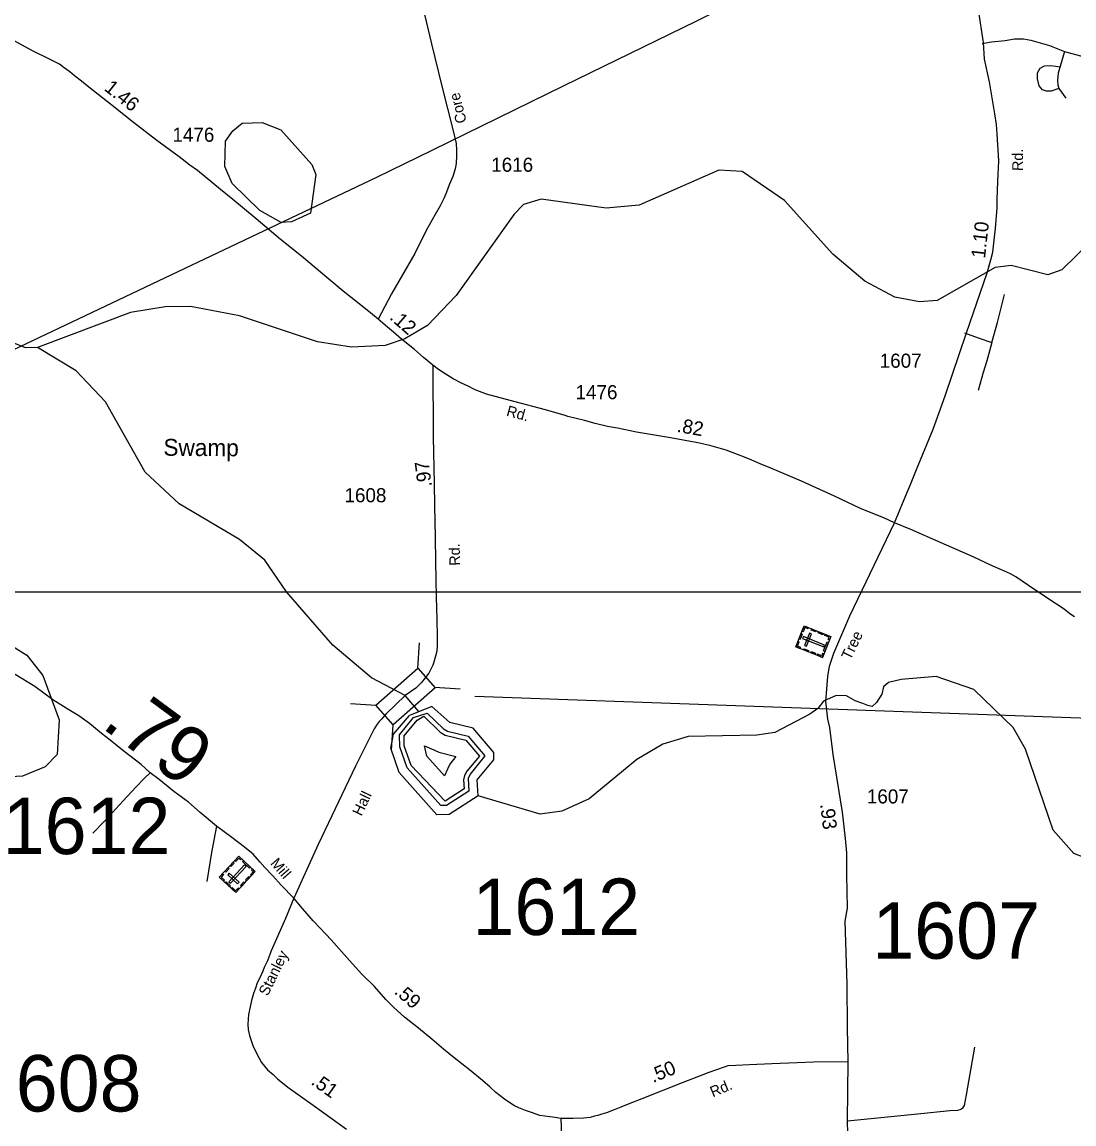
# Model space of a CAD drawing. Extents: x 2093524 to 2270757, y 289120 to 570408.
# Drawn here: x 2129291 to 2138622, y 529637 to 539409 of the extents above; entities that cross this region are included whole.
import ezdxf

# ---------------------------------------------------------------- set-up
doc = ezdxf.new("R2010")
doc.units = 0
for name, color, linetype in [('Exist Cultural Cemetery CELL', 7, 'Continuous'), ('Exist Hydrographic Buffer Line', 7, 'Continuous'), ('Exist Hydrographic Creek Single Shore', 7, 'Continuous'), ('Exist Hydrographic Creek Single Shore Label', 7, 'Continuous'), ('Exist Hydrographic Lake Shore', 7, 'Continuous'), ('Exist Hydrographic Pond Under 1500 Sq Ft', 7, 'Continuous'), ('Exist Road Non-System Type 51', 7, 'Continuous'), ('Exist Road Secondary Mileage Hundredths English Label', 7, 'Continuous'), ('Exist Road Secondary Structure Standard Bridge CELL', 7, 'Continuous'), ('Exist Road Secondary Structure Standard Bridge Number Label', 7, 'Continuous'), ('Exist Road Secondary Type 20 Attributed', 7, 'Continuous'), ('Exist Road Secondary Type 41 Attributed', 7, 'Continuous'), ('Exist Road Secondary Type 51 Attributed', 7, 'Continuous'), ('Exist Road Secondary Type 51 Label', 7, 'Continuous'), ('Exist Road Secondary Type 51 Number Label', 7, 'Continuous'), ('Exist Utilities Electrical Transmission Line', 7, 'Continuous'), ('Map Preparation Inset Cut Line', 7, 'Continuous')]:
    doc.layers.add(name, color=color, linetype=linetype)

msp = doc.modelspace()

# ---------------------------------------------------------------- linework, layer by layer
at = {"layer": 'Exist Cultural Cemetery CELL'}
for points in [[(2136154.2, 533868.3), (2136227.5, 534053.3), (2136464.3, 533959.6), (2136391, 533774.5)], [(2136267.9, 534037.4), (2136263.7, 534026.9), (2136233.8, 534038.7), (2136218.8, 534001), (2136208.5, 534005.1), (2136227.6, 534053.4)], [(2136331.6, 533999.9), (2136291.4, 534015.9), (2136295.5, 534026.5), (2136335.8, 534010.5)], [(2136181.5, 533937.1), (2136200.6, 533985.3), (2136211.2, 533981.1), (2136192.1, 533932.9)], [(2136221.6, 533958.8), (2136214.7, 533941.5), (2136403.3, 533866.8), (2136410.1, 533884.1)], [(2136232.5, 533881.1), (2136249.9, 533874.3), (2136293.3, 533983.7), (2136275.9, 533990.6)], [(2136392.9, 533975.6), (2136352.6, 533991.6), (2136356.8, 534002.1), (2136397.1, 533986.2)], [(2136452.1, 533928.8), (2136441.4, 533933), (2136449.5, 533953.4), (2136411.9, 533968.3), (2136416, 533978.7), (2136464.3, 533959.6)], [(2136194.5, 533852.3), (2136198.7, 533862.9), (2136168.7, 533874.7), (2136183.7, 533912.4), (2136173.3, 533916.5), (2136154.2, 533868.3)], [(2136263.4, 533825), (2136223.2, 533840.9), (2136227.4, 533851.5), (2136267.6, 533835.6)], [(2136401.4, 533832.1), (2136432.7, 533911), (2136443.3, 533906.8), (2136412, 533827.9)], [(2136325.9, 533800.2), (2136285.6, 533816.2), (2136289.8, 533826.7), (2136330.1, 533810.8)], [(2136403.1, 533805.2), (2136392.4, 533809.5), (2136384.3, 533789), (2136346.7, 533803.9), (2136342.6, 533793.6), (2136390.9, 533774.4)], [(2131186.7, 531689.2), (2131040.7, 531824.6), (2131213.8, 532011.3), (2131359.8, 531876)], [(2131238.1, 531988.8), (2131230.3, 531980.4), (2131214.1, 531995.3), (2131186.7, 531965.7), (2131178.5, 531973.3), (2131213.8, 532011.3)], [(2131128.2, 531902.3), (2131098.7, 531870.5), (2131090.4, 531878.2), (2131119.8, 531910)], [(2131126.7, 531784.8), (2131140.3, 531772.2), (2131278.2, 531920.9), (2131264.5, 531933.6)], [(2131173, 531950.6), (2131143.6, 531918.8), (2131135.2, 531926.6), (2131164.6, 531958.3)], [(2131309.9, 531906.6), (2131247.6, 531964.3), (2131255.4, 531972.7), (2131317.6, 531915)], [(2131335.5, 531898.4), (2131327.7, 531890), (2131343.8, 531875), (2131316.4, 531845.4), (2131324.5, 531837.8), (2131359.8, 531875.9)], [(2131070.1, 531856.4), (2131078.4, 531848.7), (2131056.5, 531825.1), (2131086.3, 531797.6), (2131078.7, 531789.4), (2131040.7, 531824.7)], [(2131132.4, 531739.6), (2131094.4, 531774.8), (2131102.1, 531783.2), (2131140.1, 531748)], [(2131203, 531766.9), (2131215.7, 531780.6), (2131129.4, 531860.6), (2131116.7, 531846.9)], [(2131266.6, 531775.4), (2131237.1, 531743.6), (2131228.8, 531751.4), (2131258.2, 531783.1)], [(2131312.3, 531824.7), (2131282.8, 531792.9), (2131274.5, 531800.6), (2131303.9, 531832.4)], [(2131216.1, 531721), (2131207.8, 531728.7), (2131185.9, 531705.1), (2131156.2, 531732.7), (2131148.6, 531724.5), (2131186.7, 531689.2)]]:
    msp.add_lwpolyline(points, close=True, dxfattribs=at)
at = {"layer": 'Exist Hydrographic Buffer Line'}
for points in [[(2133006.7, 532459.7), (2132707.3, 532794.9), (2132641.1, 532982.2), (2132640.3, 533088.2), (2132763.6, 533240), (2132883.4, 533281), (2133029.1, 533140.1), (2133066.4, 533119.4), (2133249.1, 533075.3), (2133397.1, 532900.7), (2133266.9, 532738.5), (2133249.5, 532701), (2133254.4, 532587.6), (2133056.1, 532460.2), (2133006.7, 532459.7)], [(2133044.5, 532500.1), (2132742.4, 532815.7), (2132680.9, 532989.3), (2132680.5, 533077.6), (2132794.8, 533218.6), (2132856.2, 533253.9), (2133001, 533111.6), (2133044.2, 533084.4), (2133227, 533039.5), (2133347.7, 532897.1), (2133236.2, 532764.3), (2133215.5, 532728.1), (2133208.1, 532687.1), (2133213, 532608.6), (2133044.5, 532500.1)], [(2133038.9, 532723.7), (2132882.7, 532898.8), (2132860.9, 532990.8), (2132945.2, 532954.6), (2132989.5, 532934), (2133138.2, 532896.3), (2133085.7, 532827.1), (2133065.2, 532782.8), (2133038.9, 532723.7)]]:
    msp.add_lwpolyline(points, dxfattribs=at)
at = {"layer": 'Exist Hydrographic Creek Single Shore'}
for points in [[(2138772.4, 537462), (2138515.2, 537211.3), (2138390.4, 537167.9), (2138065.4, 537249.9), (2137924.3, 537233.1), (2137408.2, 536938.4), (2137250.3, 536928.4), (2137033.3, 536968.9), (2136766.1, 537112), (2136482.2, 537350.7), (2136055.2, 537825.1), (2135679.2, 538082), (2135471.2, 538096), (2134764.2, 537785.4), (2134473.1, 537758.5), (2133897.1, 537839), (2133739.2, 537789.7), (2133656.1, 537706.1), (2133143.1, 536984.9), (2132886.2, 536717.8), (2132686, 536600.4), (2132512.1, 536541.6), (2132212.1, 536524.7), (2131912.2, 536573.3), (2131219.1, 536803.8), (2130786, 536884.7), (2130561.1, 536882.6), (2130253.1, 536833.1), (2129429, 536521.6)], [(2129429, 536521.6), (2129320.9, 536520.6), (2128946.1, 536669.1), (2128678.1, 536815.6), (2128294, 537141.6), (2128043, 537281.1), (2127726, 537362.9), (2126967.9, 537391.3), (2126166.8, 537722.3), (2125640.8, 537870.7), (2125382.9, 538010.4)], [(2132689.2, 533435.1), (2132391.2, 533591.7), (2132048.1, 533884), (2131638, 534354.8), (2131445, 534637.4), (2131220.1, 534819.2), (2130685.1, 535135), (2130384.1, 535416.6), (2130031, 536040.4), (2129772, 536314.6), (2129429, 536521.6)], [(2138896.4, 531928.8), (2138621.3, 532036), (2138437.3, 532243.1), (2138192.3, 532959.9), (2138083.4, 533152.3), (2137732.4, 533490.7), (2137398.3, 533605.7), (2137090.3, 533579), (2136978, 533550.2), (2136931.8, 533514), (2136917.7, 533447.7), (2136869.5, 533373.4), (2136831.4, 533338.3), (2136792.2, 533346.3), (2136748, 533366.4), (2136681.7, 533388.5), (2136604.4, 533432.7), (2136512, 533436.7), (2136399.3, 533386.3), (2136350.4, 533322.2), (2136280.1, 533272), (2135967.3, 533109.6), (2135809.2, 533083.3), (2135201.2, 533072.5), (2134976.3, 533004.9), (2134744.1, 532868.5), (2134320.3, 532519.4), (2134079.1, 532409.5), (2133888.2, 532383.8), (2133337.3, 532545.8)], [(2132807, 533296.1), (2132689.2, 533435.1)]]:
    msp.add_lwpolyline(points, dxfattribs=at)
at = {"layer": 'Exist Hydrographic Lake Shore'}
for points in [[(2133337.3, 532545.8), (2133080.1, 532380.5), (2132971.3, 532379.3), (2132637.2, 532753.5), (2132561.1, 532968.2), (2132586.4, 533092.2), (2132729.2, 533258.1)], [(2133337.3, 532545.8), (2133328.2, 532687.1), (2133477.1, 532864.5), (2133477.1, 532930.1), (2133293.2, 533147), (2133085.3, 533197.1), (2132926.1, 533338.5), (2132729.2, 533258.1)]]:
    msp.add_lwpolyline(points, dxfattribs=at)
at = {"layer": 'Exist Hydrographic Pond Under 1500 Sq Ft'}
for points in [[(2131591, 537629.5), (2131399.1, 537738.4), (2131156.1, 537976.2), (2131089.1, 538128.5), (2131096, 538351.3), (2131162.1, 538445.2), (2131245.1, 538512.4), (2131420, 538518.8), (2131587.1, 538453), (2131863.1, 538145.7), (2131897, 538056.4), (2131849, 537712.9), (2131682.1, 537637.5), (2131591, 537629.5)], [(2129080, 532710.2), (2128854, 532786.9), (2128628, 532991.6), (2128493.9, 533223.9), (2128484.1, 533624.3), (2128517.1, 533735.2), (2128666, 533909.3), (2128857.1, 533977.7), (2128982, 533978.5), (2129158.1, 533902.7), (2129333, 533794.2), (2129475.1, 533614.2), (2129619.1, 533221), (2129603.1, 532912.9), (2129496, 532803.6), (2129296.1, 532722.3), (2129080, 532710.2)]]:
    msp.add_lwpolyline(points, dxfattribs=at)
at = {"layer": 'Exist Road Non-System Type 51'}
for points in [[(2137806.4, 539218.7), (2137890.9, 539232.2), (2138012.4, 539245.7), (2138093.4, 539259.2), (2138127.2, 539259.2), (2138174.4, 539259.2), (2138238.5, 539249.1), (2138403.9, 539201.8), (2138538.9, 539147.8)], [(2138538.9, 539147.8), (2138501.8, 539026.2), (2138481.5, 538955.3), (2138474.8, 538891.1), (2138478.2, 538850.6), (2138488.3, 538820.2), (2138549, 538732.4)], [(2138538.9, 539147.8), (2138711, 539100.5), (2138900, 539053.2)], [(2138488.3, 538820.2), (2138420.8, 538796.6), (2138376.9, 538796.6), (2138343.2, 538806.7), (2138312.8, 538843.9), (2138299.3, 538904.6), (2138299.3, 538958.7), (2138322.9, 538999.2), (2138360, 539019.5), (2138410.7, 539022.8), (2138461.3, 539016.1), (2138497.1, 539011)], [(2137894.3, 536567.7), (2137944.9, 536743.3), (2138005.7, 536993.2)], [(2137649.5, 536652.5), (2137772.8, 536608.2), (2137894.3, 536567.7)], [(2137894.3, 536567.7), (2137850.4, 536405.5), (2137816.6, 536300.9), (2137772.8, 536142.1)], [(2130426.4, 532750.1), (2130373.4, 532701.2), (2130299.8, 532622.7), (2130187.4, 532503), (2130089.3, 532397), (2130023.8, 532322.3), (2129919.7, 532216.4)], [(2131014.8, 532278.4), (2130970.2, 532045.3), (2130931, 531788.1)], [(2136611.7, 529664.1), (2137263, 529731), (2137521.4, 529755.8), (2137591.5, 529760.4), (2137611.6, 529766), (2137619.7, 529767.8), (2137627.8, 529773.7), (2137637.9, 529781.5), (2137650.3, 529801.2), (2137668.2, 529894.9), (2137742.8, 530319.3)]]:
    msp.add_lwpolyline(points, dxfattribs=at)
at = {"layer": 'Exist Road Secondary Structure Standard Bridge CELL'}
for p, q in [((2132801.4, 533678.3), (2132815.2, 533904.2)), ((2132951.5, 533508.8), (2133177.4, 533495.1)), ((2132203.6, 533364.2), (2132429.6, 533350.4)), ((2132569.4, 532951.1), (2132583.1, 533177))]:
    msp.add_line(p, q, dxfattribs=at)
msp.add_lwpolyline([(2132429.6, 533350.4), (2132800.7, 533679.1), (2132954.3, 533505.7), (2132583.1, 533177)], close=True, dxfattribs=at)
at = {"layer": 'Exist Road Secondary Structure Standard Bridge Number Label'}
msp.add_line((2133307.7, 533429.9), (2141346.6, 533141.8), dxfattribs=at)
at = {"layer": 'Exist Road Secondary Type 20 Attributed'}
msp.add_lwpolyline([(2134069.7, 529686), (2134080.3, 529460.1)], dxfattribs=at)
at = {"layer": 'Exist Road Secondary Type 41 Attributed'}
msp.add_lwpolyline([(2131701.9, 531640.6), (2131628.3, 531460.1), (2131500.6, 531172.7), (2131468.8, 531083.4), (2131439.6, 531024), (2131426.9, 530992.2), (2131399.7, 530932.8), (2131376.8, 530887.3), (2131361.9, 530841.6), (2131344.9, 530793.9), (2131325.7, 530730.3), (2131314.6, 530676.5), (2131301.2, 530608.8), (2131296.4, 530566.9), (2131293.4, 530519), (2131296.5, 530474.9), (2131307.5, 530422.7), (2131339.7, 530332.1), (2131374.2, 530257.4), (2131416.6, 530182.5), (2131469.3, 530115.5), (2131518.5, 530074.5), (2131555.7, 530035.8), (2131648.2, 529963.9), (2131894.7, 529789), (2132170.6, 529589.4)], dxfattribs=at)
at = {"layer": 'Exist Road Secondary Type 51 Attributed'}
for points in [[(2132817.3, 539665.2), (2132922.2, 539215.2), (2133014.7, 538841.3), (2133116.6, 538443.3), (2133142.4, 538332.8), (2133145.2, 538272.8), (2133144.2, 538220.8), (2133140.8, 538152.9), (2133131.9, 538107.1), (2133112.5, 538037.5), (2133081, 537964.1), (2133055.7, 537900.6), (2133034.7, 537849.1), (2132999.3, 537777.8), (2132955.7, 537700.7), (2132876.9, 537560.3), (2132774.8, 537356.4), (2132569.6, 536998.5), (2132449.2, 536775)], [(2137030.3, 534967.2), (2137145.9, 535246.7), (2137171.2, 535308.2), (2137223.8, 535441.1), (2137374.1, 535799), (2137478.6, 536094.2), (2137668.2, 536652.4), (2137853.1, 537183.8), (2137884.3, 537299.3), (2137902.3, 537368.6), (2137919.9, 537526.7), (2137925, 537577.2), (2137940.7, 537760.8), (2137939.5, 537834.5), (2137945.5, 537993.2), (2137954, 538177.4), (2137941.5, 538417.9), (2137933.5, 538500.3), (2137919.4, 538594.7), (2137873.2, 538878.8), (2137828.9, 539078.5), (2137820.5, 539227.8), (2137776.3, 539516)], [(2132449.2, 536775), (2132382.3, 536830.3), (2132281.9, 536910.3), (2132138.2, 537023.2), (2132012.3, 537129.7), (2131770.4, 537332.6), (2131581.5, 537482.3), (2131367.1, 537662.6), (2131160.6, 537834.8), (2131052.4, 537922.9), (2130847.8, 538091), (2130780.8, 538140.4), (2130684.2, 538212.3), (2130487.2, 538358.2), (2130280.4, 538516.4), (2130089.5, 538668.2), (2129884.8, 538832.3), (2129819.9, 538885.6), (2129756.8, 538932.9), (2129715.5, 538967.7), (2129666.2, 539002.7), (2129622.9, 539035.5), (2129535.8, 539079.3), (2129385.3, 539152.3), (2129104.4, 539305.9)], [(2132934.9, 536365.3), (2132852.3, 536434.9), (2132773.7, 536504.5), (2132657.5, 536596.8), (2132586.8, 536658.2), (2132533.7, 536703.3), (2132449.2, 536775)], [(2132934.9, 536365.3), (2132938.1, 535729.3), (2132945.8, 535317.2), (2132949.8, 535117.1), (2132956.2, 534839), (2132959.9, 534625), (2132963.5, 534308.9), (2132971.5, 534112.8), (2132972.3, 533952.8), (2132972.8, 533878.8), (2132969.9, 533830.9), (2132959, 533785.1), (2132939.7, 533723.5), (2132935.4, 533705.6), (2132898.3, 533635.8), (2132835.7, 533550.9), (2132785.1, 533501.1), (2132689.2, 533435.1)], [(2137030.3, 534967.2), (2136935.2, 535011), (2136734.9, 535093), (2136497.1, 535203.8), (2136203.9, 535337.6), (2135932.2, 535451.1), (2135837, 535491), (2135765.6, 535522.4), (2135700.2, 535549.7), (2135638.7, 535575), (2135537.4, 535611), (2135392.3, 535651.9), (2135284.8, 535678.1), (2135043.7, 535720.9), (2134740.8, 535773), (2134573.5, 535806.4), (2134483.8, 535822.2), (2134376.3, 535848.3), (2134278.8, 535874.3), (2134131.6, 535911.2), (2134107.8, 535919.7), (2133932.8, 535969.2), (2133664.3, 536040.6), (2133409.7, 536109.7), (2133310.4, 536145.7), (2133241.1, 536181.1), (2133195.6, 536202), (2133116.4, 536245.6), (2133043.3, 536289.1), (2132984.1, 536328.3), (2132934.9, 536365.3)], [(2136617.5, 530188.2), (2136613.5, 530492.4), (2136611.5, 530876), (2136593.3, 531434.3), (2136612, 531551.3), (2136606.9, 531844.6), (2136606.9, 532040.4), (2136595.9, 532167.9), (2136567.3, 532402.4), (2136487, 532912.2), (2136455.9, 533152.8), (2136439.4, 533227.2), (2136420.6, 533387.5), (2136426.2, 533456.3), (2136433.2, 533531.6), (2136437.2, 533605.9), (2136454.3, 533695.3), (2136490.5, 533812.7), (2136632.5, 534142), (2137030.3, 534967.2)], [(2138627.4, 534135.1), (2138586, 534161.9), (2138534.8, 534200.9), (2138390.7, 534295.8), (2138219.1, 534413.2), (2138106.6, 534487.5), (2138059.1, 534514.4), (2137977.9, 534552.1), (2137896.6, 534587.7), (2137728.2, 534665.1), (2137444.7, 534788.8), (2137175.1, 534908.2), (2137030.3, 534967.2)], [(2131701.9, 531640.6), (2131588.3, 531754.9), (2131515.9, 531838.3), (2131443.4, 531909.8), (2131400.5, 531962.6), (2131339.8, 532029.9), (2131265.1, 532091.4), (2131150.8, 532177.6), (2131014.8, 532278.4), (2130871.3, 532399.2), (2130767.1, 532489.3), (2130639, 532583.9), (2130507.2, 532690.5), (2130426.4, 532750.1), (2130347.9, 532823.7), (2130198.2, 532938.7), (2130072.2, 533039.2), (2129995.5, 533100.8), (2129889.2, 533186.9), (2129794.6, 533254.8), (2129705.7, 533310.6), (2129565.5, 533397.4), (2129403.3, 533514.9), (2129230.9, 533623.6)], [(2132689.2, 533435.1), (2132519.5, 533273.9), (2132478.3, 533227.5), (2132458.6, 533206.1), (2132440.9, 533183.6), (2132416, 533140.1), (2132382.7, 533074.8), (2132249.4, 532809.5), (2132099, 532492.5), (2131917.5, 532114.2), (2131701.9, 531640.6)], [(2134069.7, 529686), (2134018.6, 529694.3), (2133972.7, 529701.2), (2133885.2, 529710.9), (2133811.5, 529738.4), (2133757.8, 529755.5), (2133696.3, 529778.7), (2133654.7, 529799.6), (2133569.9, 529857.3), (2133495.1, 529916.8), (2133442, 529963.8), (2133375.2, 530021.2), (2133259.1, 530117.5), (2133123.3, 530222.2), (2133030.8, 530300.1), (2132926.7, 530390.1), (2132806.6, 530486.6), (2132682.6, 530585), (2132588.3, 530668.9), (2132517.8, 530740.3), (2132416.1, 530854.4), (2132306.3, 530966.6), (2132194.8, 531086.8), (2132032.5, 531270), (2131936.6, 531373.9), (2131873.9, 531439.2), (2131778.1, 531547.1), (2131701.9, 531640.6)], [(2136617.5, 530188.2), (2136310.2, 530184.1), (2136166.1, 530179), (2135941.9, 530169.5), (2135743.8, 530160.5), (2135621.8, 530154.4), (2135551.6, 530151.4), (2135517.9, 530141.6), (2135381.6, 530093.4), (2135146.6, 530000.8), (2134789.8, 529858.7), (2134666.8, 529811.2), (2134602.4, 529786.5), (2134541.9, 529761.7), (2134475.5, 529735.1), (2134435.3, 529723.9), (2134399.2, 529712.2), (2134369.1, 529704.8), (2134331.8, 529695.1), (2134270, 529689), (2134178.2, 529683.8), (2134097.6, 529686), (2134069.7, 529686)], [(2136762.5, 527934.7), (2136706.9, 528269.2), (2136661.7, 528506.2), (2136644, 528591.8), (2136632, 528688.1), (2136616.3, 528800.1), (2136622.5, 528946), (2136620.5, 529327.6), (2136611.7, 529664.1), (2136617.5, 530188.2)]]:
    msp.add_lwpolyline(points, dxfattribs=at)
at = {"layer": 'Exist Utilities Electrical Transmission Line'}
msp.add_lwpolyline([(2129155.6, 536474.2), (2129855.4, 536806.3), (2132439.3, 538032.6), (2132929.2, 538272.7), (2134099.3, 538846.9), (2135271, 539417.1), (2136445, 539999.2), (2137404.9, 540467.3), (2138344.8, 540933.5), (2138752.8, 541135.5)], dxfattribs=at)
at = {"layer": 'Map Preparation Inset Cut Line'}
msp.add_lwpolyline([(2141792.3, 534352.7), (2122830.6, 534352.7), (2122830.6, 549698.5), (2141792.3, 549698.5)], close=True, dxfattribs=at)

# ---------------------------------------------------------------- texts
at = {"layer": 'Exist Hydrographic Creek Single Shore Label'}
msp.add_text('Swamp', height=150, rotation=359.54285, dxfattribs=at).set_placement((2130544.6, 535562.6))
at = {"layer": 'Exist Road Secondary Mileage Hundredths English Label'}
for s, height, rotation, p in [('1.46', 125, 321.50907, (2130012.5, 538809.3)), ('1.10', 125, 83.65981, (2137832.8, 537309.1)), ('.12', 125, 319.02747, (2132543.7, 536778.5)), ('.82', 125, 349.93341, (2135094.7, 535775.4)), ('.97', 125, 97.48224, (2132926.7, 535292)), ('.79', 500, 323.58693, (2129984.2, 533158.3)), ('.93', 125, 276.95885, (2136369.8, 532472.4)), ('.59', 125, 319.15423, (2132585.2, 530800.2)), ('.50', 125, 22.46358, (2134888.5, 529999.7)), ('.51', 125, 324.64271, (2131846.7, 529994.4))]:
    msp.add_text(s, height=height, rotation=rotation, dxfattribs=at).set_placement(p)
at = {"layer": 'Exist Road Secondary Type 51 Label'}
for s, rotation, p in [('Core', 103.89562, (2133236.1, 538522.9)), ('Rd.', 89.52785, (2138168.6, 538087.2)), ('Rd.', 344.81513, (2133581.3, 535918.4)), ('Rd.', 91.31784, (2133177.5, 534588.5)), ('Tree', 64.28401, (2136638.9, 533744.6)), ('Hall', 64.61815, (2132301.6, 532361.1)), ('Mill', 310.96112, (2131488.6, 531944.9)), ('Stanley', 63.82359, (2131470, 530764.4)), ('Rd.', 22.69957, (2135418.3, 529872.3))]:
    msp.add_text(s, height=95, rotation=rotation, dxfattribs=at).set_placement(p)
at = {"layer": 'Exist Road Secondary Type 51 Number Label'}
for s, height, p in [('1476', 125, (2130625.1, 538347.1)), ('1616', 125, (2133452.7, 538080.8)), ('1607', 125, (2136898.8, 536343)), ('1476', 125, (2134200.7, 536063.9)), ('1608', 125, (2132151.1, 535149.8)), ('1607', 125, (2136784.7, 532479.1)), ('1612', 500, (2129119.7, 532030.1)), ('1612', 500, (2133286.3, 531312.8)), ('1607', 500, (2136833, 531102.1)), ('1608', 500, (2128863.3, 529747.5))]:
    msp.add_text(s, height=height, dxfattribs=at).set_placement(p)

doc.saveas('drawing.dxf')
